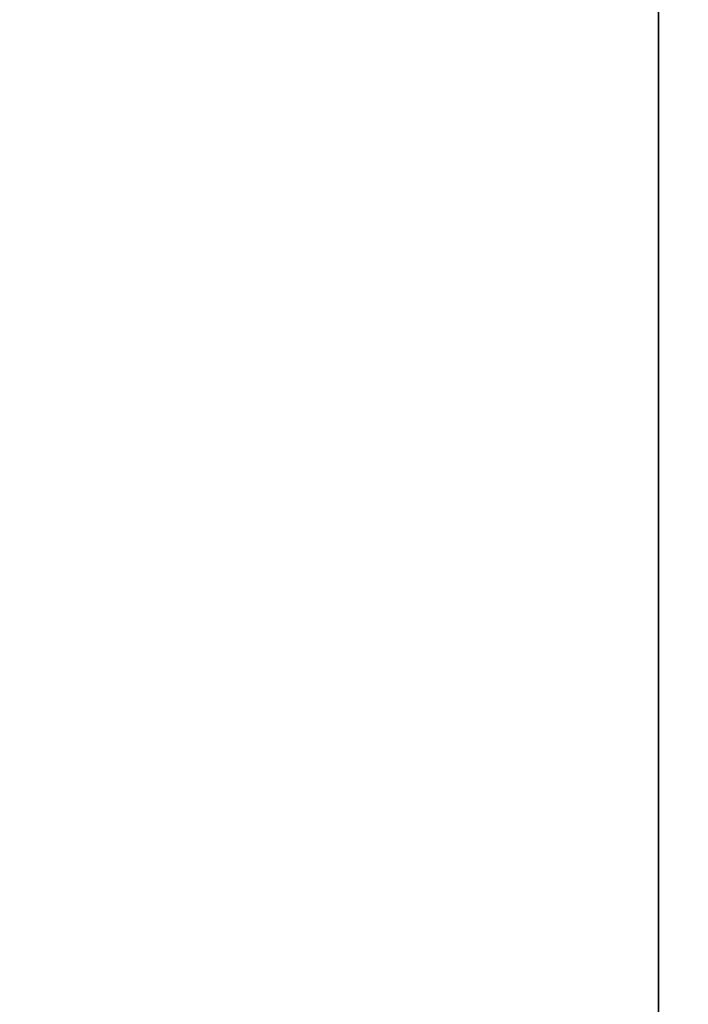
# Model space of a CAD drawing. Header units: millimetres. Extents: x -603 to 3703, y -120 to 193.
# Tile 282 of 656: x 1011.04 to 1012.57, y -42.69 to -40.45. Entities that reach past the tile are written whole.
import ezdxf

# ---------------------------------------------------------------- set-up
doc = ezdxf.new("R2010")
doc.units = ezdxf.units.MM
doc.layers.add('152', color=7, linetype='Continuous', true_color=0xffffff)

# ---------------------------------------------------------------- blocks, each defined once
blk = doc.blocks.new('UG_SURFACE_087')
at = {"layer": '152', "color": 252, "linetype": 'Continuous', "lineweight": 35}
for points in [[(1011, 14.42, 2022.5), (1011, -46.92, 2022.5), (1012.5, -46.92, 2020.9999), (1012.5, 14.42, 2020.9999)], [(1012.5, 14.42, -7), (1012.5, -46.92, -7), (1011, -46.92, -7), (1011, 14.42, -7)], [(1012.5, -46.92, 2020.9999), (1012.5, -46.92, -7), (1012.5, 14.42, -7), (1012.5, 14.42, 2020.9999)]]:
    blk.add_3dface(points, dxfattribs=at)
blk = doc.blocks.new('UG_SURFACE_088')
at = {"layer": '152', "color": 252, "linetype": 'Continuous', "lineweight": 35}
for points in [[(1011, 14.42, 2022.5), (1011, -46.92, 2022.5), (1012.5, -46.92, 2020.9999), (1012.5, 14.42, 2020.9999)], [(1012.5, 14.42, -7), (1012.5, -46.92, -7), (1011, -46.92, -7), (1011, 14.42, -7)], [(1012.5, -46.92, 2020.9999), (1012.5, -46.92, -7), (1012.5, 14.42, -7), (1012.5, 14.42, 2020.9999)]]:
    blk.add_3dface(points, dxfattribs=at)
blk = doc.blocks.new('UG_SURFACE_089')
at = {"layer": '152', "color": 252, "linetype": 'Continuous', "lineweight": 35}
for points in [[(1011, -46.92, 2022.5), (1989, -46.92, 2022.5), (1989, 14.42, 2022.5), (1011, 14.42, 2022.5)], [(1011, -46.92, 2022.5), (1011, 14.42, 2022.5), (1012.5, 14.42, 2020.9999), (1012.5, -46.92, 2020.9999)], [(1012.5, -46.92, 2020.9999), (1012.5, 14.42, 2020.9999), (1987.5, 14.42, 2020.9999), (1987.5, -46.92, 2020.9999)], [(957.5, -35, 2076), (957.5, -46.92, 2076), (2042.5, -46.92, 2076), (2042.5, -35, 2076)], [(959, -35, 2074.5001), (2040.9999, -35, 2074.5001), (2040.9999, -46.92, 2074.5001), (959, -46.92, 2074.5001)]]:
    blk.add_3dface(points, dxfattribs=at)

msp = doc.modelspace()

# ---------------------------------------------------------------- linework, layer by layer
at = {"layer": '152', "color": 252, "linetype": 'Continuous', "lineweight": -3, "true_color": 0x939598}
for p, q in [((1012.5, -46.92, 2021), (1012.5, 14.42, 2021)), ((1012.5, 14.42, -7), (1012.5, -46.92, -7)), ((1012.5, -46.92, 2021), (1012.5, 14.42, 2021)), ((1012.5, 14.42, -7), (1012.5, -46.92, -7)), ((1012.5, -46.92, 2021), (1012.5, 14.42, 2021))]:
    msp.add_line(p, q, dxfattribs=at)

# ---------------------------------------------------------------- block references
for name in ['UG_SURFACE_087', 'UG_SURFACE_088', 'UG_SURFACE_089']:
    msp.add_blockref(name, (0, 0), dxfattribs=at)

doc.saveas('drawing.dxf')
